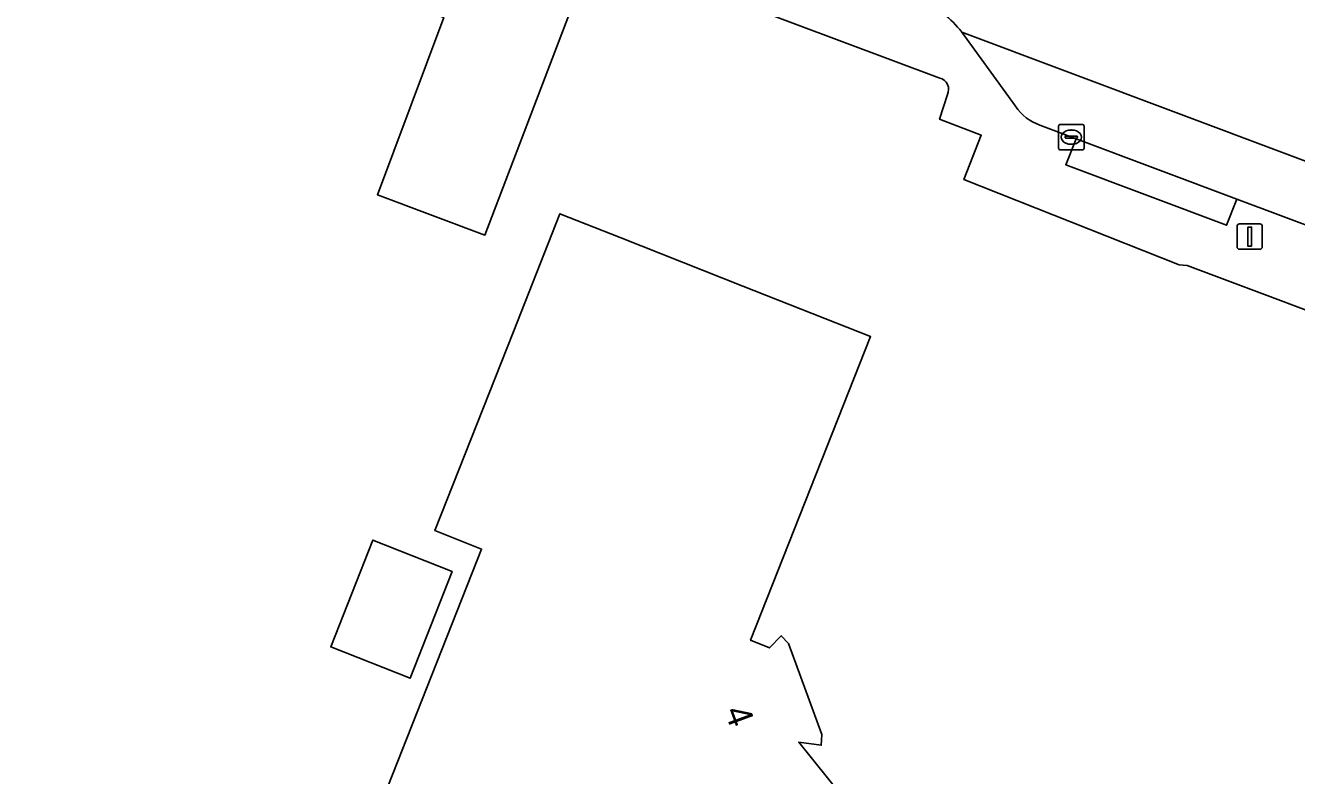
# Model space of a CAD drawing. Extents: x 160663 to 161506, y 382245 to 383291.
# Drawn here: x 161189.92 to 161239.76, y 382814.77 to 382844.18 of the extents above; entities that cross this region are included whole.
import ezdxf

# ---------------------------------------------------------------- set-up
doc = ezdxf.new("R2010")
doc.units = 0
for name, color, linetype in [('IMGEO_Erf', 7, 'Continuous'), ('IMGEO_Kolk', 7, 'Continuous'), ('IMGEO_Lichtmast', 7, 'Continuous'), ('IMGEO_Pand', 7, 'Continuous'), ('IMGEO_Pand_nummerreeks', 7, 'Continuous'), ('IMGEO_Parkeervlak_open', 7, 'Continuous'), ('IMGEO_Rijbaan_lokaal_open', 7, 'Continuous'), ('IMGEO_Voetpad_open', 7, 'Continuous')]:
    doc.layers.add(name, color=color, linetype=linetype)

msp = doc.modelspace()

# ---------------------------------------------------------------- linework, layer by layer
at = {"layer": 'IMGEO_Erf'}
for points in [[(161225.768, 382842.117), (161212.218, 382847.191), (161207.931, 382835.961), (161203.717, 382837.54), (161206.321, 382844.488), (161202.473, 382845.931), (161204.087, 382850.237), (161200.797, 382851.469), (161200.693, 382851.188), (161186.678, 382856.433), (161186.783, 382856.714), (161180.736, 382858.989), (161180.631, 382858.708), (161173.315, 382861.434), (161173.42, 382861.715), (161171.422, 382862.45), (161171.316, 382862.17), (161150.027, 382870.146)], [(161244.892, 382770.666), (161245.17, 382770.553), (161246.019, 382772.618), (161245.742, 382772.731), (161248.432, 382779.325), (161247.245, 382790.544), (161247.543, 382790.576), (161243.275, 382831.841), (161235.463, 382834.768), (161235.153, 382834.791), (161226.716, 382838.135), (161227.393, 382839.873), (161225.76, 382840.503), (161226.068, 382841.467)]]:
    msp.add_lwpolyline(points, dxfattribs=at)
for points in [[(161201.577, 382807.889), (161207.801, 382823.654), (161205.969, 382824.378), (161209.036, 382832.145), (161210.872, 382836.795), (161213.235, 382835.862), (161218.046, 382833.963), (161223.053, 382831.986), (161218.349, 382820.078), (161219.091, 382819.776), (161219.55, 382820.255), (161219.836, 382819.956), (161221.144, 382816.389), (161221.118, 382815.964), (161220.235, 382816.079), (161221.369, 382814.681), (161221.685, 382814.292), (161235.954, 382808.452), (161234.03, 382803.751), (161236.325, 382802.811), (161235.257, 382800.201), (161232.962, 382801.141), (161230.992, 382796.328), (161226.339, 382798.157)], [(161201.889, 382819.817), (161203.542, 382824.003), (161206.648, 382822.776), (161204.996, 382818.591)]]:
    msp.add_lwpolyline(points, close=True, dxfattribs=at)
msp.add_arc((161225.655, 382841.671), 0.46, 333.7296, 75.8207, dxfattribs=at)
at = {"layer": 'IMGEO_Kolk'}
for p, q in [((161230.424, 382839.375), (161230.424, 382840.227)), ((161230.499, 382840.301), (161231.351, 382840.301)), ((161231.425, 382840.227), (161231.425, 382839.375)), ((161230.683, 382839.795), (161230.683, 382839.807)), ((161231.121, 382839.758), (161230.723, 382839.758)), ((161230.726, 382839.844), (161231.124, 382839.844)), ((161230.912, 382840.081), (161230.937, 382840.081)), ((161231.167, 382839.807), (161231.167, 382839.795)), ((161231.351, 382839.301), (161230.499, 382839.301)), ((161230.935, 382839.521), (161230.91, 382839.521))]:
    msp.add_line(p, q, dxfattribs=at)
for points in [[(161230.424, 382839.375), (161230.424, 382840.227)], [(161230.499, 382840.301), (161231.351, 382840.301)], [(161231.425, 382840.227), (161231.425, 382839.375)], [(161231.351, 382839.301), (161230.499, 382839.301)]]:
    msp.add_lwpolyline(points, dxfattribs=at)
for centre, radius, start, end in [((161230.501, 382840.225), 0.0765, 91.552, 178.448), ((161230.501, 382840.225), 0.0765, 91.552, 178.448), ((161231.349, 382840.225), 0.0765, 1.552, 88.448), ((161231.349, 382840.225), 0.0765, 1.552, 88.448), ((161230.723, 382839.804), 0.0403, 85.8775, 175.7526), ((161230.72, 382839.794), 0.0366, 178.938, 274.7102), ((161231.124, 382839.801), 0.043, 264.8664, 352.4533), ((161231.128, 382839.806), 0.0386, 1.7309, 96.639), ((161230.501, 382839.377), 0.0765, 181.552, 268.448), ((161230.501, 382839.377), 0.0765, 181.552, 268.448), ((161231.349, 382839.377), 0.0765, 271.552, 358.448), ((161231.349, 382839.377), 0.0765, 271.552, 358.448)]:
    msp.add_arc(centre, radius, start, end, dxfattribs=at)
for centre, major_axis, ratio, start_param, end_param in [((161230.911, 382839.801), (-0.387, 0.002), 0.722429, 4.712389, 7.853982), ((161230.936, 382839.801), (-0.39, 0.002), 0.717154, 1.570796, 4.712389)]:
    msp.add_ellipse(centre, major_axis=major_axis, ratio=ratio, start_param=start_param, end_param=end_param, dxfattribs=at)
at = {"layer": 'IMGEO_Lichtmast'}
for p, q in [((161237.423, 382835.503), (161237.423, 382836.303)), ((161237.423, 382836.303), (161237.423, 382835.503)), ((161237.523, 382836.403), (161238.313, 382836.403)), ((161238.313, 382836.403), (161237.523, 382836.403)), ((161238.413, 382836.303), (161238.413, 382835.503)), ((161238.413, 382835.503), (161238.413, 382836.303)), ((161238.313, 382835.403), (161237.523, 382835.403)), ((161237.523, 382835.403), (161238.313, 382835.403))]:
    msp.add_line(p, q, dxfattribs=at)
msp.add_lwpolyline([(161237.843, 382836.278), (161237.993, 382836.278), (161237.993, 382835.528), (161237.843, 382835.528), (161237.843, 382836.278)], dxfattribs=at)
for centre, start, end in [((161237.523, 382836.303), 90, 180), ((161237.523, 382836.303), 90, 180), ((161238.313, 382836.303), 0, 90), ((161238.313, 382836.303), 360, 90), ((161237.523, 382835.503), 180, 270), ((161237.523, 382835.503), 180, 270), ((161238.313, 382835.503), 270, 0), ((161238.313, 382835.503), 270, 0)]:
    msp.add_arc(centre, 0.1, start, end, dxfattribs=at)
at = {"layer": 'IMGEO_Pand'}
for points in [[(161202.473, 382845.931), (161206.321, 382844.488), (161203.717, 382837.54), (161207.931, 382835.961), (161212.218, 382847.191), (161204.087, 382850.237)], [(161221.144, 382816.389), (161219.836, 382819.956), (161219.55, 382820.255), (161219.091, 382819.776), (161218.349, 382820.078), (161223.053, 382831.986), (161218.046, 382833.963), (161213.235, 382835.862), (161210.872, 382836.795), (161209.036, 382832.145), (161205.969, 382824.378), (161207.801, 382823.654), (161201.577, 382807.889), (161226.339, 382798.157), (161230.992, 382796.328), (161232.962, 382801.141), (161235.257, 382800.201), (161236.325, 382802.811), (161234.03, 382803.751), (161235.954, 382808.452), (161221.685, 382814.292), (161221.369, 382814.681), (161220.235, 382816.079), (161221.118, 382815.964)], [(161204.996, 382818.591), (161206.648, 382822.776), (161203.542, 382824.003), (161201.889, 382819.817)]]:
    msp.add_lwpolyline(points, close=True, dxfattribs=at)
at = {"layer": 'IMGEO_Parkeervlak_open'}
for points in [[(161226.629, 382843.915), (161228.741, 382841.015)], [(161229.69, 382840.275), (161231.116, 382839.739), (161237.413, 382837.37), (161242.657, 382835.403), (161243.513, 382837.578), (161226.629, 382843.915)]]:
    msp.add_lwpolyline(points, dxfattribs=at)
msp.add_arc((161230.272, 382842), 1.821, 212.7546, 251.3535, dxfattribs=at)
at = {"layer": 'IMGEO_Rijbaan_lokaal_open'}
msp.add_lwpolyline([(161226.629, 382843.915), (161243.513, 382837.578), (161242.657, 382835.403)], dxfattribs=at)
msp.add_arc((161223.439, 382841.485), 4.011, 37.2994, 66.5134, dxfattribs=at)
at = {"layer": 'IMGEO_Voetpad_open'}
for points in [[(161150.608, 382872.866), (161149.842, 382870.535), (161171.422, 382862.45), (161173.42, 382861.715), (161180.736, 382858.989), (161186.783, 382856.714), (161200.797, 382851.469), (161204.087, 382850.237), (161212.218, 382847.191), (161225.768, 382842.117)], [(161228.741, 382841.015), (161226.629, 382843.915)], [(161226.068, 382841.467), (161225.76, 382840.503), (161227.393, 382839.873), (161226.716, 382838.135), (161235.153, 382834.791), (161235.463, 382834.768), (161243.275, 382831.841), (161247.543, 382790.576), (161248.738, 382779.281), (161246.019, 382772.618), (161245.17, 382770.553), (161242.179, 382763.193), (161240.997, 382760.339), (161240.796, 382759.809), (161240.889, 382759.771), (161240.5, 382758.783), (161264.111, 382749.59), (161264.143, 382749.686), (161264.661, 382749.481), (161272.912, 382746.205), (161279.746, 382750.02), (161277.37, 382752.586), (161275.249, 382751.323)], [(161242.657, 382835.403), (161237.413, 382837.37), (161237.01, 382836.347), (161230.709, 382838.718), (161231.116, 382839.739), (161229.69, 382840.275)]]:
    msp.add_lwpolyline(points, dxfattribs=at)
msp.add_lwpolyline([(161237.413, 382837.37), (161231.116, 382839.739), (161230.709, 382838.718), (161237.01, 382836.347)], close=True, dxfattribs=at)
for centre, radius, start, end in [((161223.439, 382841.485), 4.011, 37.2994, 66.5134), ((161225.655, 382841.671), 0.46, 333.7296, 75.8207), ((161230.272, 382842), 1.821, 212.7546, 251.3535)]:
    msp.add_arc(centre, radius, start, end, dxfattribs=at)

# ---------------------------------------------------------------- texts
at = {"layer": 'IMGEO_Pand_nummerreeks'}
msp.add_text('4', height=1, rotation=290.1377, dxfattribs=at).set_placement((161217.316, 382817.302))

doc.saveas('drawing.dxf')
